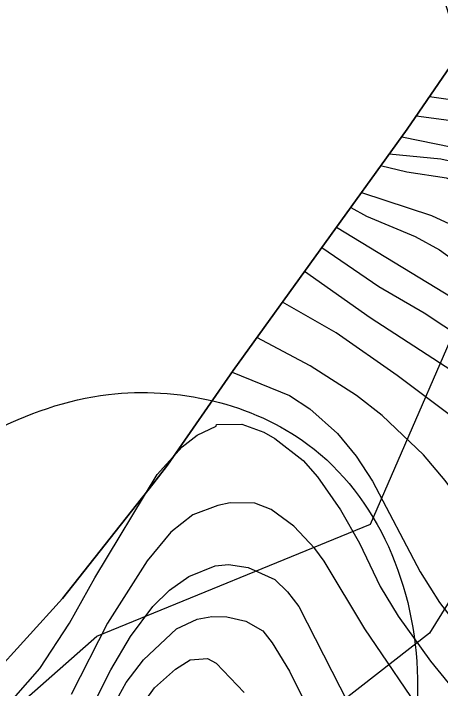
# Model space of a CAD drawing. Extents: x -684583 to -680383, y -1157874 to -1154904.
# Drawn here: x -683807 to -683659.5, y -1157116.7 to -1156883.6 of the extents above; entities that cross this region are included whole.
import ezdxf

# ---------------------------------------------------------------- set-up
doc = ezdxf.new("R2010")
doc.units = 0
for name, color, linetype in [('01_OBVOD PÚ', 7, 'Continuous'), ('01_SPRÁV_HRANICE', 7, 'Continuous'), ('01_VRSTEVNICE', 7, 'Continuous'), ('02_KULTURY STAV', 7, 'Continuous'), ('06_BIOGEOGRAFIE', 7, 'Continuous'), ('06_ÚSES_BK', 7, 'Continuous')]:
    doc.layers.add(name, color=color, linetype=linetype)

msp = doc.modelspace()

# ---------------------------------------------------------------- linework, layer by layer
at = {"layer": '01_OBVOD PÚ'}
msp.add_lwpolyline([(-683636.72, -1156852.51), (-683643.02, -1156869.04), (-683649.36, -1156892.03), (-683671.07, -1156923.59), (-683731.15, -1157006.91), (-683731.15, -1157006.91), (-683753.8, -1157039.59), (-683758.87, -1157046.08), (-683790.05, -1157085.64), (-683814.83, -1157112.74)], dxfattribs=at)
at = {"layer": '01_SPRÁV_HRANICE'}
msp.add_lwpolyline([(-683636.72, -1156852.51), (-683643.02, -1156869.04), (-683649.36, -1156892.03), (-683671.07, -1156923.59), (-683731.15, -1157006.91), (-683731.15, -1157006.91), (-683753.8, -1157039.59), (-683758.87, -1157046.08), (-683790.05, -1157085.64), (-683814.83, -1157112.74)], dxfattribs=at)
at = {"layer": '01_VRSTEVNICE'}
for points in [[(-683663.31, -1156912.31), (-683656.01, -1156913.25), (-683646.88, -1156916.67), (-683627.2, -1156928.94), (-683615.08, -1156937.64), (-683591.97, -1156956.04), (-683559.44, -1156987.28), (-683530.92, -1157011.1), (-683507.95, -1157031.5), (-683492.26, -1157043.48), (-683477.71, -1157052.33), (-683468.15, -1157056.03), (-683463.16, -1157057.18), (-683455.17, -1157057.6), (-683443.9, -1157056.46), (-683405.53, -1157050.19), (-683383.56, -1157049.33), (-683373.58, -1157050.61), (-683364.45, -1157052.61)], [(-683366.73, -1157070.73), (-683376.72, -1157067.02), (-683388.7, -1157063.74), (-683400.68, -1157062.6), (-683412.66, -1157062.45), (-683434.63, -1157063.6), (-683456.6, -1157062.88), (-683466.58, -1157061.46), (-683474.57, -1157059.03), (-683488.55, -1157051.04), (-683510.52, -1157034.92), (-683543.04, -1157008.96), (-683574.99, -1156981.86), (-683600.95, -1156957.04), (-683623.2, -1156938.21), (-683638.18, -1156928.51), (-683648.6, -1156923.23), (-683656.58, -1156920.52), (-683667.91, -1156919)], [(-683672.92, -1156926.15), (-683649.74, -1156930.94), (-683638.33, -1156935.93), (-683624.63, -1156945.49), (-683579.13, -1156987.14), (-683535.62, -1157022.66), (-683507.52, -1157044.62), (-683486.55, -1157057.75), (-683473.71, -1157063.17), (-683463.44, -1157066.16), (-683453.46, -1157068.16), (-683414.66, -1157073.01), (-683389.55, -1157078.29), (-683378.14, -1157081.85), (-683373.58, -1157083.99), (-683359.88, -1157092.27)], [(-683364.02, -1157103.68), (-683370.73, -1157097.26), (-683383.56, -1157090.27), (-683392.12, -1157087.7), (-683414.38, -1157082.85), (-683443.47, -1157077.86), (-683469.15, -1157071.3), (-683491.4, -1157061.31), (-683510.66, -1157049.9), (-683529.34, -1157035.35), (-683551.88, -1157015.24), (-683573.99, -1156996.7), (-683596.1, -1156980.29), (-683608.37, -1156969.59), (-683629.77, -1156948.62), (-683635.33, -1156944.2), (-683643.75, -1156939.07), (-683654.3, -1156935.07), (-683659.44, -1156933.93), (-683677.28, -1156932.2)], [(-683365.3, -1157131.78), (-683368.44, -1157122.08), (-683374.86, -1157112.38), (-683379, -1157108.53), (-683393.26, -1157101.82), (-683411.52, -1157095.98), (-683438.91, -1157088.84), (-683457.17, -1157082.99), (-683470.86, -1157077.72), (-683499.82, -1157063.59), (-683528.35, -1157045.91), (-683547.89, -1157030.79), (-683575.85, -1157006.82), (-683592.11, -1156995.84), (-683607.66, -1156983.86), (-683616.64, -1156975.3), (-683633.62, -1156955.9), (-683642.89, -1156946.91), (-683648.31, -1156943.78), (-683657.44, -1156940.49), (-683671.13, -1156938.35), (-683680.19, -1156936.23)], [(-683686.84, -1156945.45), (-683662.58, -1156953.33), (-683651.88, -1156958.32), (-683645.46, -1156962.6), (-683630.62, -1156976.58), (-683618.35, -1156987.14), (-683597.24, -1157003.11), (-683552.17, -1157042.91), (-683517.93, -1157068.87), (-683490.83, -1157085.56), (-683473.14, -1157095.12), (-683459.45, -1157101.11), (-683442.9, -1157106.96), (-683422.93, -1157115.23), (-683409.1, -1157122.36)], [(-683690.54, -1156950.59), (-683685.11, -1156953.62), (-683668.28, -1156960.61), (-683659.86, -1156965.17), (-683632.62, -1156984.86), (-683615.22, -1156999.26), (-683605.8, -1157008.25), (-683575.42, -1157039.77), (-683545.32, -1157066.31), (-683538.33, -1157071.73), (-683506.52, -1157093.12), (-683490.26, -1157102.82), (-683469.86, -1157113.81), (-683459.02, -1157120.65), (-683441.76, -1157133.78), (-683429.35, -1157145.76), (-683421.93, -1157156.03), (-683418.65, -1157163.73), (-683416.51, -1157174), (-683416.51, -1157186.84), (-683420.65, -1157199.25), (-683427.07, -1157209.8), (-683440.62, -1157225.5), (-683442.19, -1157226.49)], [(-683695.43, -1156957.37), (-683655.44, -1156981.72), (-683626.06, -1157002.12), (-683618.21, -1157008.68), (-683605.95, -1157020.95), (-683587.97, -1157042.06), (-683554.45, -1157079.14), (-683546.32, -1157086.56), (-683546.32, -1157087.13), (-683545.46, -1157087.27), (-683537.62, -1157094.12), (-683528.5, -1157099.52), (-683508.66, -1157112.81), (-683494.97, -1157121.08), (-683474.85, -1157135.2), (-683461.16, -1157148.61), (-683452.75, -1157160.88), (-683449.75, -1157166.87), (-683447.18, -1157174.86), (-683445.18, -1157190.12), (-683445.47, -1157196.25), (-683448.32, -1157209.95), (-683451.6, -1157218.08), (-683455.6, -1157224.35)], [(-683700.49, -1156964.39), (-683680.83, -1156977.87), (-683665.14, -1156986.99), (-683651.59, -1156995.98), (-683629.05, -1157013.67), (-683622.21, -1157020.23), (-683608.37, -1157035.64), (-683599.95, -1157046.48), (-683576.13, -1157080.57), (-683562.58, -1157095.4), (-683550.31, -1157106.25), (-683537.62, -1157115.52), (-683507.52, -1157133.49), (-683489.83, -1157145.04), (-683481.13, -1157152.03), (-683475.28, -1157158.03), (-683470.01, -1157165.73), (-683466.15, -1157173.72), (-683464.01, -1157184.27), (-683464.44, -1157192.26), (-683468.01, -1157204.24), (-683471, -1157210.23)], [(-683501.95, -1157229.31), (-683494.03, -1157219.74), (-683488.83, -1157209.95), (-683485.84, -1157200.82), (-683484.98, -1157196.25), (-683484.88, -1157189.36), (-683485.7, -1157180.71), (-683488.58, -1157172.28), (-683495.54, -1157162.02), (-683499.96, -1157157.88), (-683539.19, -1157136.2), (-683554.31, -1157125.07), (-683567.72, -1157112.52), (-683580.13, -1157098.54), (-683587.54, -1157088.41), (-683607.94, -1157055.89), (-683619.07, -1157040.91), (-683627.2, -1157031.64), (-683645.32, -1157014.95), (-683655.59, -1157006.97), (-683683.83, -1156988.71), (-683706.45, -1156972.65)], [(-683536.33, -1157233.06), (-683525.92, -1157227.49), (-683518.5, -1157221.64), (-683512.09, -1157214.51), (-683508.95, -1157208.81), (-683506.52, -1157200.25), (-683506.52, -1157194.54), (-683508.52, -1157188.84), (-683511.51, -1157183.13), (-683519.36, -1157175.43), (-683527.06, -1157170.15), (-683538.62, -1157163.73), (-683565.01, -1157143.19), (-683577.27, -1157130.92), (-683588.11, -1157117.8), (-683599.81, -1157098.97), (-683611.65, -1157073.87), (-683618.78, -1157061.31), (-683628.63, -1157047.9), (-683640.46, -1157035.78), (-683651.88, -1157025.51), (-683674.47, -1157008.61), (-683695.53, -1156993.84), (-683714.15, -1156983.34)], [(-683558.59, -1157235.77), (-683552.74, -1157229.63), (-683547.75, -1157220.5), (-683547.18, -1157209.95), (-683548.17, -1157206.81), (-683554.45, -1157195.4), (-683569, -1157175.86), (-683590.25, -1157141.91), (-683604.52, -1157123.22), (-683613.65, -1157112.95), (-683623.2, -1157099.26), (-683645.6, -1157061.46), (-683657.87, -1157044.91), (-683665.43, -1157036.06), (-683679.69, -1157022.37), (-683688.54, -1157015.52), (-683704.51, -1157005.25), (-683722.93, -1156995.52)], [(-683731.52, -1157007.44), (-683711.65, -1157015.52), (-683704.66, -1157020.09), (-683695.1, -1157028.65), (-683688.68, -1157036.49), (-683682.97, -1157045.05), (-683666.57, -1157076.43), (-683659.86, -1157086.99), (-683642.32, -1157109.67), (-683635.76, -1157116.66), (-683627.77, -1157126.64), (-683615.36, -1157144.62), (-683608.51, -1157157.46), (-683589.11, -1157201.1), (-683587.97, -1157206.24), (-683587.26, -1157217.94), (-683588.26, -1157224.21), (-683590.68, -1157230.49), (-683593.11, -1157234.34), (-683599.67, -1157242.04)], [(-683837.88, -1157155.17), (-683797.94, -1157109.81), (-683787.67, -1157094.12), (-683778.97, -1157078.43), (-683757.43, -1157042.77), (-683748.73, -1157033.21), (-683743.6, -1157029.22), (-683737.04, -1157026.08), (-683736.89, -1157025.51), (-683728.19, -1157025.37), (-683720.49, -1157028.22), (-683716.78, -1157030.36), (-683706.94, -1157037.92), (-683701.95, -1157043.63), (-683694.1, -1157055.04), (-683687.54, -1157066.45), (-683680.41, -1157081.43), (-683674.13, -1157091.7), (-683663, -1157107.24), (-683643.6, -1157130.92)], [(-683663.86, -1157128.07), (-683685.68, -1157096.12), (-683699.66, -1157072.72), (-683702.94, -1157068.3), (-683710.22, -1157060.6), (-683718.06, -1157054.89), (-683723.63, -1157052.75), (-683732.19, -1157052.61), (-683736.46, -1157053.47), (-683745.02, -1157056.75), (-683752.73, -1157062.74), (-683760.86, -1157072.58), (-683774.55, -1157094.12), (-683787.1, -1157118.8)], [(-683778.97, -1157121.22), (-683773.41, -1157110.24), (-683766.56, -1157098.69), (-683758.86, -1157088.42), (-683753.15, -1157082.71), (-683746.45, -1157078), (-683737.32, -1157074.29), (-683732.76, -1157073.87), (-683725.91, -1157074.86), (-683716.78, -1157079), (-683712.36, -1157083.28), (-683708.51, -1157088.42), (-683691.39, -1157121.79)], [(-683773.12, -1157123.79), (-683768.13, -1157114.66), (-683762.14, -1157106.82), (-683750.73, -1157096.12), (-683743.6, -1157092.7), (-683738.46, -1157091.84), (-683733.33, -1157091.98), (-683726.76, -1157093.41), (-683720.92, -1157096.83), (-683717.64, -1157100.97), (-683711.65, -1157110.67), (-683702.66, -1157128.93)], [(-683761.57, -1157120.94), (-683758.29, -1157116.52), (-683751.01, -1157109.96), (-683746.02, -1157106.82), (-683740.03, -1157106.39), (-683737.04, -1157107.96), (-683727.34, -1157118.09)]]:
    msp.add_lwpolyline(points, dxfattribs=at)
at = {"layer": '02_KULTURY STAV'}
msp.add_lwpolyline([(-683814.83, -1157112.74), (-683790.05, -1157085.64), (-683758.87, -1157046.08), (-683753.8, -1157039.59), (-683731.15, -1157006.91), (-683671.07, -1156923.59), (-683649.36, -1156892.03)], dxfattribs=at)
at = {"layer": '06_BIOGEOGRAFIE'}
for points in [[(-683662.04, -1156787.77), (-683658.6, -1156877.34), (-683631.05, -1156927.29), (-683541.5, -1156975.52), (-683489.85, -1157028.92), (-683414.08, -1157027.2), (-683362.42, -1157025.48), (-683360.7, -1157063.37), (-683464.02, -1157132.27), (-683493.29, -1157163.28), (-683474.35, -1157189.11), (-683407.19, -1157171.89), (-683317.65, -1157115.05), (-683269.44, -1157104.71), (-683207.44, -1157173.61), (-683186.78, -1157259.74), (-683105.85, -1157416.48), (-683069.69, -1157530.17), (-683073.13, -1157580.12), (-683097.24, -1157628.35), (-683264.27, -1157657.63), (-683431.3, -1157647.3), (-683531.17, -1157605.96), (-683636.21, -1157542.23), (-683651.71, -1157521.56), (-683682.7, -1157519.83), (-683708.53, -1157528.45), (-683818.74, -1157547.39), (-683870.4, -1157518.11), (-683980.6, -1157521.56), (-684052.92, -1157490.55), (-684171.74, -1157400.98), (-684213.07, -1157375.14), (-684250.95, -1157388.92), (-684249.23, -1157437.15), (-684237.17, -1157466.44), (-684170.02, -1157518.11), (-684097.7, -1157562.9), (-684011.6, -1157605.96), (-683953.05, -1157602.51), (-683891.06, -1157626.63), (-683835.96, -1157619.74), (-683789.47, -1157599.07), (-683713.7, -1157578.4), (-683625.88, -1157592.18), (-683551.84, -1157667.97), (-683445.07, -1157736.87), (-683346.92, -1157771.32), (-683179.89, -1157767.87), (-683081.74, -1157773.04), (-683016.71, -1157810.65), (-682999.16, -1157844)], [(-683853.43, -1157051.33), (-683774.22, -1157015.15), (-683705.34, -1157032.38), (-683667.46, -1157113.34), (-683696.73, -1157189.13), (-683762.17, -1157216.69), (-683863.76, -1157230.47), (-683967.08, -1157239.08), (-684004.96, -1157216.69), (-684022.18, -1157154.68), (-683987.74, -1157101.28), (-683855.15, -1157053.05)]]:
    msp.add_spline(points, degree=3, dxfattribs=at)
at = {"layer": '06_ÚSES_BK'}
msp.add_lwpolyline([(-683830.91, -1157144.86), (-683778.26, -1157098.63), (-683683.7, -1157059.94), (-683643.94, -1156968.57), (-683634.7, -1156895.29), (-683624.17, -1156901.14), (-683617.59, -1156907.81), (-683597.47, -1156920.16), (-683613.86, -1157018.02), (-683663.29, -1157097.56), (-683792.57, -1157198.29), (-683879.8, -1157327.93)], dxfattribs=at)

doc.saveas('drawing.dxf')
